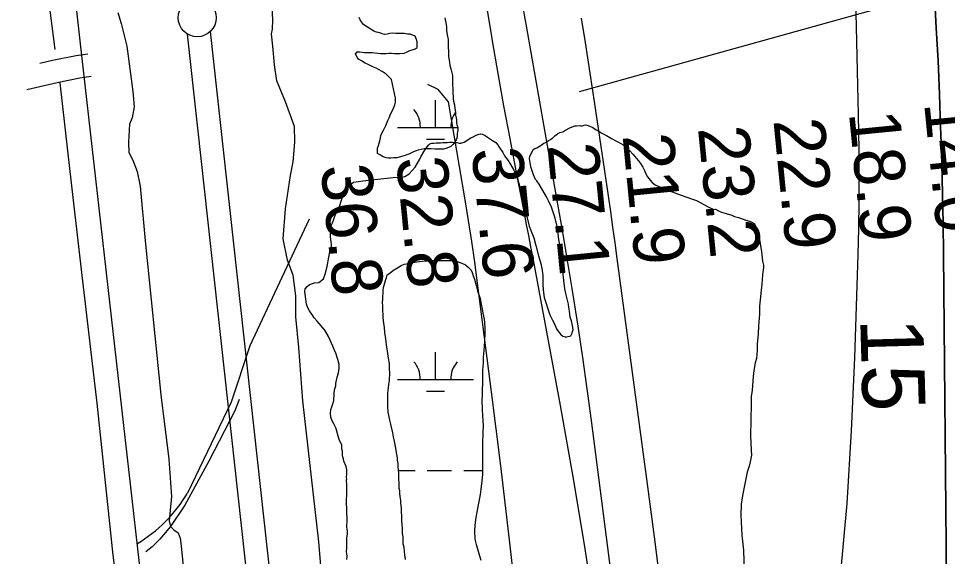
# Model space of a CAD drawing. Extents: x 3250478 to 3288318, y 788638 to 816472.
# Drawn here: x 3273448 to 3274673, y 802476 to 803186 of the extents above; entities that cross this region are included whole.
import ezdxf

# ---------------------------------------------------------------- set-up
doc = ezdxf.new("R2010")
doc.units = 0
for name, color, linetype in [('V-LEVE-TOET', 7, 'Continuous'), ('V-RIVR-RANG', 7, 'Continuous'), ('V-ROAD-CNTR', 7, 'Continuous'), ('V-SITE-VEGE', 7, 'Continuous'), ('V-SURV-LINE', 7, 'Continuous'), ('V-TOPO-DPTH', 7, 'Continuous'), ('V-TOPO-MAJR', 7, 'Continuous'), ('V-TOPO-MINR', 7, 'Continuous'), ('V-TOPO-MINR-IDEN', 7, 'Continuous'), ('V-TOPO-SHOR', 7, 'Continuous'), ('V-UTIL-LINE', 7, 'Continuous'), ('V-WETL-SWMP', 7, 'Continuous')]:
    doc.layers.add(name, color=color, linetype=linetype)

msp = doc.modelspace()

# ---------------------------------------------------------------- linework, layer by layer
at = {"layer": 'V-LEVE-TOET'}
for points in [[(3273858.2, 802328.6), (3273844.2, 802495), (3273823.3, 802681.1), (3273817.9, 802751.4), (3273813.8, 802792.1), (3273813.8, 802819.8), (3273810.6, 802846.9), (3273803.1, 802866.9), (3273797.1, 802895), (3273800.3, 802934.5), (3273807, 802978.4), (3273810.4, 802996.5), (3273811.9, 803011.4), (3273812.7, 803022.9), (3273812.3, 803043.4), (3273800.1, 803075.6), (3273789, 803103.3), (3273785.8, 803124.6), (3273783.6, 803149.1), (3273781.9, 803165.3), (3273783.2, 803171.7), (3273783.8, 803183.8), (3273782.7, 803200)], [(3273579.3, 803193.4), (3273583.6, 803179.1), (3273590.9, 803149.1), (3273599, 803089.4), (3273600.8, 803069.2), (3273598.2, 803054.5), (3273594.4, 803046.4), (3273593.3, 803022.5), (3273593.8, 803009.1), (3273599.1, 802998.6), (3273604.9, 802983.7), (3273608.5, 802964.3), (3273615.4, 802892.5), (3273635.7, 802689.2), (3273646.4, 802604.1), (3273650.1, 802555.1), (3273648.2, 802537.2), (3273646.9, 802522.7), (3273648.8, 802515.5), (3273652.9, 802511), (3273658.8, 802507.2), (3273661.4, 802500.1), (3273662.9, 802489.9), (3273666.1, 802453.9)]]:
    msp.add_lwpolyline(points, dxfattribs=at)
at = {"layer": 'V-ROAD-CNTR'}
for points in [[(3273379.5, 804483.8), (3273447.4, 803889.9), (3273529.1, 803156.1), (3273653, 802063.6), (3273749.3, 801185.9), (3273833.3, 800447.9), (3273925.1, 799664.3), (3273949.8, 799484.6)], [(3273476.2, 803126.8), (3273492.9, 803130.7), (3273524.1, 803136.9), (3273539.7, 803139.2)], [(3273459.4, 803092.1), (3273499.3, 803101.3), (3273529.3, 803107.3), (3273544.2, 803109.5)], [(3273831.4, 802920.9), (3273753.1, 802753.7), (3273728.5, 802679.6), (3273671.1, 802559.5)], [(3273739.3, 802683), (3273733.5, 802668), (3273699.2, 802601.8), (3273667.4, 802543.6), (3273648.8, 802515.5), (3273634.4, 802498.8), (3273624.6, 802488.6), (3273616, 802481.8)]]:
    msp.add_lwpolyline(points, dxfattribs=at)
msp.add_arc((3273504.8, 802658.6), 193.6, 300.9534, 329.2231, dxfattribs=at)
at = {"layer": 'V-SITE-VEGE'}
for points in [[(3274154.6, 802783.5), (3274157.9, 802776.1), (3274159.4, 802773.8), (3274162.9, 802769), (3274166.1, 802766.4), (3274169.3, 802765.6), (3274171.3, 802765.7), (3274176.8, 802767.2), (3274178.4, 802770.4), (3274179, 802772.7), (3274179.8, 802775), (3274178.8, 802780.7), (3274177.3, 802787), (3274175.8, 802791.6), (3274174.8, 802799.4), (3274174.2, 802802), (3274174.1, 802804.5), (3274173.5, 802808.9), (3274170.4, 802821.2), (3274168.8, 802829.2), (3274166.9, 802843.9), (3274165.8, 802856.8), (3274164.5, 802866.3), (3274162.5, 802883.2), (3274160.9, 802894.4), (3274158.6, 802911.3), (3274155.8, 802922.2), (3274151, 802936.8), (3274147.7, 802944.2), (3274144.4, 802950.5), (3274134.9, 802967.1), (3274131.7, 802971.3), (3274129.9, 802973.3), (3274127.5, 802979.3), (3274123.9, 802989.9), (3274122, 803001.1), (3274122.5, 803003.7), (3274127, 803013), (3274129.3, 803014.2), (3274131.6, 803015.1), (3274134.1, 803016.3), (3274137.6, 803018.6), (3274141, 803021), (3274143, 803022.2), (3274146.7, 803024.5), (3274149.8, 803026), (3274152.9, 803028.4), (3274155.5, 803031), (3274159.2, 803033.4), (3274162.3, 803035.1), (3274166, 803036.3), (3274168.9, 803038.1), (3274176, 803041.7), (3274182, 803044.1), (3274184, 803044.1), (3274187.5, 803044.5), (3274189.5, 803044.2), (3274191.8, 803044.2), (3274194.4, 803045.1), (3274196.4, 803045.2), (3274199.3, 803044.7), (3274202.5, 803043), (3274205.4, 803041.9), (3274210, 803038.8), (3274212.1, 803038), (3274216.7, 803034.9), (3274223.7, 803031.5), (3274230.1, 803027.3), (3274232.1, 803026.5), (3274235, 803024.8), (3274237, 803023.7), (3274239.4, 803022.6), (3274242.5, 803020.6), (3274246.3, 803018.7), (3274254.2, 803011), (3274258.3, 803006.8), (3274265.9, 802997.7), (3274268.3, 802994.6), (3274271.5, 802989.4), (3274273.9, 802985.2), (3274275.4, 802980.6), (3274277.8, 802976.6), (3274281.3, 802972.6), (3274284, 802969.2), (3274287.7, 802966.4), (3274297.3, 802961.7), (3274317.3, 802954.5), (3274335.8, 802947.6), (3274342.2, 802945.4), (3274357.6, 802937), (3274365.4, 802933.7), (3274367.4, 802934), (3274371.2, 802931.8), (3274375.2, 802930.1), (3274381.3, 802928.2), (3274388.8, 802926), (3274392.3, 802924.6), (3274397.5, 802923.3), (3274403.9, 802921.1), (3274407.3, 802919.7), (3274412, 802918.3)], [(3273838, 802790.7), (3273835.9, 802794.1), (3273831.8, 802799.8), (3273829.7, 802803.8), (3273828.2, 802808.7), (3273825.6, 802825.3), (3273826.1, 802828.8), (3273828.7, 802832.3), (3273831.8, 802834.9), (3273838.7, 802836.8), (3273844.1, 802837.4), (3273850.4, 802842.1), (3273852.6, 802848.2), (3273855.3, 802858.6), (3273857.4, 802871), (3273859.3, 802880.3), (3273860.1, 802883.2), (3273860.9, 802885.5), (3273860.9, 802887.5), (3273860.5, 802890.9), (3273859.8, 802897), (3273859.5, 802903.3), (3273859.7, 802907), (3273860.2, 802911.6), (3273861.3, 802914.3), (3273862.1, 802916.3), (3273864.3, 802922.4), (3273866.8, 802928.2), (3273869.1, 802931.9), (3273871.8, 802938.9), (3273875.7, 802950.2), (3273879.6, 802958), (3273882.4, 802962.1), (3273885.8, 802966.2), (3273887.7, 802968.2), (3273890, 802969.7), (3273896.6, 802970.7), (3273902.4, 802971.6), (3273913.6, 802972.7), (3273921.9, 802973.7), (3273942.3, 802976), (3273948.6, 802976.4), (3273954.4, 802976.5), (3273957.5, 802977.4), (3273963.5, 802980.7), (3273971.4, 802989.7), (3273977.6, 803000.2), (3273979, 803003.1), (3273983.4, 803010.6), (3273986, 803014.7), (3273989.4, 803018.8), (3273990.8, 803020.5), (3273993.3, 803021.4), (3273995.9, 803021.2), (3273998.8, 803021.5), (3274004.6, 803021.6), (3274008, 803022.3), (3274013.5, 803022.3), (3274016.6, 803022.7), (3274020.4, 803022.5), (3274023.8, 803021.9), (3274026.1, 803022), (3274029.3, 803021.2), (3274031.6, 803021.2), (3274035.9, 803022.7), (3274044.7, 803028.3), (3274047.6, 803029.5), (3274051.6, 803031.6), (3274054.4, 803032.8), (3274057.6, 803033.4), (3274059.9, 803032.9), (3274063.7, 803031.2), (3274066.9, 803029.3), (3274073.3, 803024.8), (3274077.6, 803021.9), (3274080.3, 803019.1), (3274082.1, 803016), (3274086.8, 803008.9), (3274089.2, 803004.6), (3274094.7, 802997.2), (3274096.8, 802993.8), (3274101.3, 802985.8), (3274104.5, 802979.5), (3274106.3, 802974.7), (3274108.8, 802964.9), (3274110.3, 802957.7), (3274113.1, 802947.4), (3274117.1, 802929.7), (3274121.7, 802911.6), (3274127.8, 802896.2), (3274130.5, 802886.1), (3274133.9, 802872.7), (3274137.2, 802862.4), (3274138.8, 802853.8), (3274139.5, 802846), (3274139.7, 802835.1), (3274140.1, 802827.6), (3274141.4, 802817.5), (3274149, 802794.6), (3274152.3, 802787.5), (3274154.6, 802783.5)], [(3274412, 802918.3), (3274415.2, 802917), (3274418.4, 802915), (3274420.1, 802912.2)], [(3274420.1, 802912.2), (3274422.8, 802906.4), (3274423.4, 802903.9), (3274424.1, 802900.1), (3274424.4, 802897), (3274425.3, 802894.1), (3274425.9, 802891.2), (3274427.9, 802878.3), (3274429.5, 802865.4), (3274430.5, 802860.2), (3274430.5, 802857.1), (3274429.5, 802847.9), (3274429.1, 802840.7), (3274428.3, 802835.5), (3274425.6, 802806.1), (3274425.2, 802795.7), (3274424, 802779.9), (3274423.6, 802769.5), (3274422.4, 802755.9), (3274422.2, 802747.6), (3274421.3, 802737.2), (3274419.9, 802731.4), (3274418.1, 802721.1), (3274417, 802713.3), (3274415.6, 802695.4), (3274414.6, 802686.8), (3274414.2, 802677.5), (3274413.7, 802634.9), (3274414.6, 802616), (3274414.7, 802609.6), (3274413.1, 802600.7), (3274411.8, 802595.2), (3274409.3, 802587.1), (3274402.9, 802556.5), (3274401.4, 802544.7), (3274401, 802530.3), (3274402.1, 802503.8), (3274404.1, 802484), (3274405.4, 802455)], [(3273881.2, 802471.7), (3273881.7, 802476.5), (3273881.2, 802480), (3273880.8, 802482.6), (3273881.2, 802487), (3273881.2, 802491), (3273881.2, 802496.7), (3273881.2, 802500.6), (3273882.1, 802505.5), (3273882.1, 802509.9), (3273881.6, 802512.1), (3273881.6, 802512.5), (3273881.2, 802514.3), (3273881.2, 802516.4), (3273881.6, 802522.6), (3273881.6, 802527), (3273881.6, 802529.2), (3273881.2, 802531.4), (3273881.2, 802535.3), (3273881.2, 802538), (3273881.2, 802541), (3273880.7, 802544.1), (3273880.7, 802547.6), (3273880.7, 802552), (3273881.1, 802555.5), (3273881.1, 802560.4), (3273881.1, 802562.6), (3273881.1, 802564.8), (3273881.1, 802566.9), (3273881.1, 802569.6), (3273881.1, 802571.8), (3273880.7, 802575.3), (3273880.7, 802577.5), (3273881.1, 802577.9), (3273880.7, 802580.6), (3273881.1, 802585), (3273881.1, 802587.2), (3273881.1, 802588), (3273881.1, 802590.2), (3273880.7, 802592.4), (3273880.2, 802594.6), (3273877.1, 802601.6), (3273876.7, 802604.7), (3273875.8, 802606.9), (3273875.4, 802610), (3273875.4, 802614.8), (3273874.5, 802617.4), (3273874.7, 802621), (3273874.4, 802623), (3273871.4, 802629), (3273869.6, 802634.7), (3273867.7, 802643), (3273866.8, 802645.6), (3273863.9, 802650.7), (3273861.8, 802654.7), (3273860.3, 802659.9), (3273859.6, 802664.5), (3273860.1, 802669.9), (3273861.2, 802673.4), (3273862.9, 802677.2), (3273863.9, 802681.5), (3273864.4, 802690.1), (3273865.1, 802695.9), (3273866.5, 802701.1), (3273866.7, 802704), (3273868.3, 802712.4), (3273870, 802718.2), (3273871.3, 802724.5), (3273870.9, 802729.1), (3273869.4, 802735.7), (3273866.7, 802744), (3273864.3, 802749.1), (3273862.8, 802753.4), (3273860.4, 802758.3), (3273857.1, 802766), (3273852.1, 802774.5), (3273842.1, 802786.2), (3273838, 802790.7)]]:
    msp.add_lwpolyline(points, dxfattribs=at)
at = {"layer": 'V-SURV-LINE'}
for points in [[(3274095.2, 799303.4), (3273671.2, 803165.1)], [(3273701, 803168.4), (3274125, 799306.7)]]:
    msp.add_lwpolyline(points, dxfattribs=at)
msp.add_circle((3273683.9, 803186.6), 25, dxfattribs=at)
at = {"layer": 'V-TOPO-DPTH'}
msp.add_lwpolyline([(3274644.8, 801941.5), (3274650.4, 801998.9), (3274655.7, 802056.3), (3274661.2, 802118.2), (3274664, 802153.6), (3274666.4, 802188.9), (3274668.2, 802224.3), (3274669.6, 802259.8), (3274670, 802273.4), (3274671, 802315.6), (3274671.7, 802357.8), (3274671.9, 802400.1), (3274671.8, 802442.4), (3274667.9, 802875), (3274667.4, 802914.7), (3274666.7, 802954.4), (3274665.7, 802994.1), (3274664.5, 803033.8), (3274664.2, 803042.1), (3274662.6, 803085.9), (3274660.8, 803129.8), (3274658.6, 803173.6), (3274656.3, 803217.4)], dxfattribs=at)
at = {"layer": 'V-TOPO-MAJR'}
for points in [[(3274044.5, 803609), (3274045.3, 803604), (3274060.5, 803510.2), (3274071.3, 803444.6), (3274082.3, 803379), (3274093.5, 803313.4), (3274104.9, 803247.9), (3274118.1, 803173.3)], [(3274118.1, 803173.3), (3274152.5, 802977.9), (3274159, 802940.8), (3274165.4, 802903.7), (3274171.6, 802866.6), (3274177.8, 802829.5), (3274179.2, 802821.1), (3274185.7, 802779.8), (3274192, 802738.4), (3274197.9, 802696.9), (3274203.4, 802655.4), (3274262.5, 802197.1), (3274266.7, 802162.2), (3274270.7, 802127.3), (3274274.1, 802092.4), (3274277.3, 802057.4), (3274318.4, 801562.1)]]:
    msp.add_lwpolyline(points, dxfattribs=at)
at = {"layer": 'V-TOPO-MINR'}
for points in [[(3274003.5, 803569), (3274006.4, 803551.2), (3274071.5, 803165)], [(3274551.7, 803232), (3274553.1, 803174.3), (3274554.3, 803116.5), (3274555.4, 803058.8), (3274556.2, 803012.3), (3274556.5, 802977.8), (3274556.5, 802943.3), (3274556, 802908.8), (3274555.2, 802874.4), (3274550.8, 802737.9), (3274546.5, 802641.7), (3274540.5, 802545.6), (3274531.9, 802449.7), (3274521.6, 802354), (3274498.5, 802162.7), (3274473.4, 802036.3), (3274462.6, 801973), (3274454.3, 801909.3)], [(3274656.3, 803217.4), (3274658.6, 803173.6), (3274660.8, 803129.8), (3274662.6, 803085.9), (3274664.2, 803042.1), (3274664.5, 803033.8), (3274665.7, 802994.1), (3274666.7, 802954.4), (3274667.4, 802914.7), (3274667.9, 802875), (3274671.8, 802442.4), (3274671.9, 802400.1), (3274671.7, 802357.8), (3274671, 802315.6), (3274670, 802273.4), (3274669.6, 802259.8), (3274668.2, 802224.3), (3274666.4, 802188.9), (3274664, 802153.6), (3274661.2, 802118.2), (3274655.7, 802056.3), (3274650.4, 801998.9), (3274644.8, 801941.5)], [(3274190.3, 803186.2), (3274195.5, 803154.2), (3274207.9, 803073), (3274225.7, 802951.7), (3274228.7, 802931.1), (3274231.6, 802910.4), (3274234.5, 802889.7), (3274237.3, 802869.1), (3274277, 802574.8), (3274286.6, 802501.8), (3274295.8, 802428.8), (3274304.5, 802355.8), (3274312.9, 802282.6), (3274326, 802164.8), (3274327.5, 802150.6), (3274328.9, 802136.3), (3274330.2, 802122.1), (3274331.4, 802107.9), (3274338.5, 802019.1), (3274343.1, 801960.5), (3274347.4, 801901.9)], [(3274071.5, 803165), (3274073, 803156.1), (3274080.4, 803113.2), (3274088, 803070.3), (3274096, 803027.5), (3274104.1, 802984.7), (3274115, 802928.9), (3274117.9, 802914), (3274120.7, 802899.2), (3274123.5, 802884.4), (3274126.3, 802869.5), (3274162.4, 802675.1), (3274178.8, 802583.6), (3274194.2, 802491.9), (3274208.3, 802400), (3274221.6, 802307.9), (3274240.6, 802168.3), (3274243.4, 802145.9), (3274246, 802123.5), (3274248.2, 802101), (3274250.2, 802078.6), (3274264, 801899.8)], [(3274151.6, 801907.3), (3274146.7, 801973.7), (3274139.4, 802072.6), (3274138, 802089.6), (3274136.6, 802106.5), (3274135.1, 802123.4), (3274133.4, 802140.3), (3274116.9, 802302.3), (3274106.6, 802400.1), (3274095.7, 802497.9), (3274084.1, 802595.6), (3274071.9, 802693.2), (3274053.5, 802836.7), (3274049.8, 802864.2), (3274045.9, 802891.6), (3274041.7, 802919.1), (3274037.2, 802946.4), (3274015.4, 803075.8), (3274001.5, 803091.9), (3273987.8, 803098.7), (3273987.8, 803098.6)]]:
    msp.add_lwpolyline(points, dxfattribs=at)
at = {"layer": 'V-TOPO-SHOR'}
msp.add_line((3273487.8, 803210), (3273496, 803144.8), dxfattribs=at)
msp.add_lwpolyline([(3273502.8, 803100.8), (3273515.9, 802983.9), (3273532.7, 802839), (3273551.5, 802678.1), (3273572.8, 802477.6), (3273596.3, 802290.6), (3273620.3, 802119.6), (3273638.7, 801956.7)], dxfattribs=at)
at = {"layer": 'V-UTIL-LINE'}
msp.add_line((3277299, 803955.2), (3274187.8, 803089.1), dxfattribs=at)
at = {"layer": 'V-WETL-SWMP'}
for p, q in [((3273998.2, 803042), (3273998.2, 803078)), ((3273948.2, 803042.1), (3274027.5, 803042)), ((3273986.2, 803026.6), (3274010.2, 803026.6)), ((3273998.1, 802709.4), (3273998.2, 802745.4)), ((3273948.2, 802709.4), (3274048.1, 802709.3)), ((3273986.1, 802693.9), (3274010.1, 802693.9)), ((3273949.5, 802589.3), (3273971.3, 802589.3)), ((3273987.3, 802589.3), (3274019.3, 802589.3)), ((3274035.3, 802589.3), (3274060.2, 802589.3))]:
    msp.add_line(p, q, dxfattribs=at)
for points in [[(3273945.4, 803075.1), (3273945.4, 803080.4), (3273940.1, 803105.4), (3273937.9, 803107.6), (3273935.7, 803109.8), (3273933.1, 803112.4), (3273930.4, 803114.2), (3273927.8, 803115.9), (3273923, 803118.6), (3273919.9, 803120.3), (3273915.5, 803122.1), (3273910.2, 803124.7), (3273904.5, 803127.3), (3273901.4, 803129.5), (3273896.6, 803132.1), (3273894.9, 803134.8), (3273892.7, 803138.7), (3273894.8, 803141.8), (3273898.4, 803141.8), (3273901.4, 803141.4), (3273904.5, 803140.9), (3273909.3, 803140.9), (3273914.6, 803140.9), (3273918.1, 803140.5), (3273922.1, 803140.1), (3273925.6, 803139.6), (3273929.5, 803139.6), (3273933.1, 803139.6), (3273936.6, 803140.1), (3273940.1, 803140.1), (3273944, 803139.7), (3273948, 803139.7), (3273951.1, 803139.7), (3273956.8, 803140.1), (3273960.7, 803141.9), (3273964.2, 803143.6), (3273967.3, 803144.5), (3273971.3, 803145.8), (3273973.9, 803147.6), (3273973.9, 803151.1), (3273973.9, 803155.1), (3273973, 803158.1), (3273971.2, 803162.5), (3273968.2, 803163.8), (3273964.6, 803165.1), (3273961.1, 803165.1), (3273956.7, 803166), (3273953.2, 803166), (3273949.3, 803166), (3273945.8, 803166), (3273940.9, 803166.4), (3273937.9, 803166), (3273934.3, 803165.1), (3273930.8, 803164.7), (3273927.8, 803165.5), (3273924.7, 803166.9), (3273920.3, 803167.7), (3273916.8, 803169.1), (3273913.3, 803171.2), (3273910.6, 803173), (3273906.2, 803175.6), (3273903.2, 803177.8), (3273900.5, 803181.3), (3273898.8, 803184), (3273897.4, 803187)], [(3274010.3, 803186.7), (3274012.1, 803177.9), (3274012.5, 803174.4), (3274012.5, 803170), (3274013.4, 803164.3), (3274014.7, 803158.2), (3274014.7, 803153.8), (3274014.7, 803149.4), (3274015.2, 803141), (3274015.2, 803136.2), (3274015.6, 803133.1), (3274016.5, 803128.3), (3274016.9, 803123.5), (3274018.3, 803119.1), (3274019.6, 803113.8), (3274020.5, 803110.7), (3274020.5, 803106.4)], [(3274020.5, 803106.4), (3274020.5, 803103.3), (3274020.5, 803098), (3274020.9, 803092.7), (3274020.9, 803089.7), (3274020.9, 803086.6), (3274021.4, 803082.6), (3274021.4, 803079.6), (3274021.8, 803076.5), (3274023.1, 803071.7), (3274023.6, 803066.8), (3274024.5, 803062), (3274024.5, 803058.1), (3274025.4, 803054.5), (3274025.8, 803051.5), (3274025.8, 803048.4), (3274026.2, 803045.3), (3274027.6, 803041.8), (3274027.6, 803038.3), (3274026.7, 803033.9), (3274026.7, 803029.5), (3274025.8, 803026.4), (3274023.2, 803022), (3274021, 803019.4), (3274018.4, 803016.8), (3274015.3, 803015.4), (3274011.8, 803014.1), (3274008.7, 803013.2), (3274004.8, 803013.2), (3274001.7, 803013.2), (3273997.7, 803013.2), (3273992.5, 803013.7), (3273988.5, 803013.7), (3273983.2, 803013.7), (3273979.3, 803012.8), (3273975.3, 803011.9), (3273971.4, 803010.6), (3273968.3, 803009.3), (3273963, 803006.6), (3273957.8, 803004.9), (3273952.1, 803003.1), (3273947.2, 803001.8), (3273943.3, 803001.8), (3273939.3, 803001.3), (3273936.3, 803001.3), (3273933.2, 803001.8), (3273929.2, 803003.1), (3273925.7, 803005.3), (3273921.8, 803007.5), (3273921.8, 803010.5), (3273921.8, 803014.5), (3273923.1, 803018), (3273924.8, 803024.1), (3273925.7, 803028.1), (3273926.1, 803031.2), (3273927.4, 803034.2), (3273929.6, 803038.2), (3273932.7, 803044.4), (3273935.3, 803050.9), (3273937.1, 803054.5), (3273939.3, 803060.2), (3273941.5, 803064.1), (3273942.8, 803067.2), (3273944.5, 803071.6), (3273945.4, 803075.1)], [(3273950.4, 802565.6), (3273950.4, 802570.9), (3273950.4, 802573.9), (3273949.9, 802577), (3273949.9, 802580.1), (3273949.9, 802586.2), (3273949.5, 802589.8), (3273949, 802594.6), (3273949, 802598.5), (3273948.2, 802602.9), (3273948.2, 802606), (3273947.3, 802610.4), (3273945.9, 802618.7), (3273944.2, 802628), (3273942.9, 802633.7), (3273942, 802638.9), (3273940.2, 802646.4), (3273939.3, 802650.3), (3273938.4, 802653.9), (3273937.6, 802657.4), (3273936.7, 802662.2), (3273935.8, 802666.1), (3273935.4, 802673.2), (3273935.4, 802678.4), (3273935.3, 802685.9), (3273935.3, 802691.2), (3273936.2, 802698.2), (3273936.6, 802702.6), (3273937.5, 802707.9), (3273937.5, 802710.9), (3273938, 802716.2), (3273937.5, 802725), (3273937.5, 802730.3), (3273936.2, 802737.7), (3273935.7, 802740.8), (3273934.8, 802746.9), (3273933.5, 802755.3), (3273933.1, 802759.7), (3273932.2, 802766.3), (3273931.3, 802771.1), (3273930.9, 802778.6), (3273930, 802783.4), (3273929.1, 802791.3), (3273929.1, 802795.2), (3273928.6, 802800.5), (3273928.6, 802806.2), (3273928.2, 802811.5), (3273928.6, 802814.6), (3273928.6, 802818.1), (3273929.1, 802824.2), (3273929.1, 802827.3), (3273929.5, 802830.8), (3273930.4, 802833.9), (3273931.2, 802837), (3273932.1, 802840), (3273933.4, 802844), (3273934.3, 802847.5), (3273937.8, 802849.7), (3273941.3, 802852.8), (3273947, 802856.3), (3273952.7, 802859.8), (3273956.7, 802861.6), (3273962.4, 802862.5), (3273968.5, 802863.8), (3273973.4, 802864.7), (3273980.4, 802865.6), (3273983.9, 802866), (3273987, 802866), (3273992.3, 802866.4), (3273996.6, 802866.5), (3274000.6, 802866.5), (3274004.1, 802866.5), (3274008.1, 802866.5), (3274012, 802866.5), (3274017.3, 802866.5), (3274020.8, 802866.5), (3274024.8, 802866), (3274029.1, 802864.3), (3274032.7, 802863), (3274037.5, 802860.8), (3274041, 802857.7), (3274045, 802853.8), (3274046.3, 802850.7), (3274048, 802846.3), (3274049.4, 802841.9), (3274051.6, 802833.6), (3274053.3, 802826.5), (3274056.9, 802816.4), (3274058.2, 802809), (3274059.5, 802802.8), (3274060.4, 802797.1), (3274062.2, 802789.2), (3274062.6, 802784.4), (3274063, 802776.5), (3274063.1, 802770.3), (3274062.6, 802760.2), (3274062.2, 802753.2), (3274061.3, 802742.7), (3274060.9, 802739.2), (3274060.9, 802731.7), (3274060, 802721.2)], [(3274060, 802721.2), (3274060, 802714.6), (3274060, 802704), (3274059.6, 802696.6), (3274059.6, 802689.1), (3274059.2, 802681.6), (3274059.6, 802670.2), (3274060.1, 802661.4), (3274061, 802648.3), (3274060.5, 802639.5), (3274060.1, 802625.4), (3274060.1, 802617.5), (3274060.1, 802604.3), (3274060.1, 802596), (3274060.2, 802584.2), (3274059.3, 802575.8), (3274058, 802564.8), (3274057.1, 802557.8), (3274055.8, 802550.8), (3274054.5, 802544.2), (3274052.7, 802534.5), (3274051.4, 802527.5), (3274050.1, 802517), (3274049.7, 802509.5), (3274050.1, 802498.9), (3274051.9, 802491.9), (3274053.7, 802485.8), (3274056.3, 802476.6), (3274058.1, 802470.9)], [(3273958.4, 802472.1), (3273957.9, 802478.2), (3273957.1, 802482.6), (3273956.6, 802487.9), (3273955.7, 802492.7), (3273955.3, 802501.9), (3273954.8, 802506.3), (3273954.4, 802513.3), (3273954, 802518.2), (3273953.9, 802523), (3273953.9, 802528.3), (3273953.5, 802535.7), (3273953.1, 802540.1), (3273952.6, 802546.3), (3273952.2, 802549.8), (3273951.7, 802555.1), (3273951.3, 802559), (3273951.3, 802562.5), (3273950.4, 802565.6)]]:
    msp.add_lwpolyline(points, dxfattribs=at)
for centre, start, end in [((3273943, 803042.5), 359.2115, 40.7552), ((3274053.5, 803042.5), 145.585, 180.7552), ((3273942.9, 802709.9), 359.2115, 40.7552), ((3274053.4, 802709.8), 139.2115, 180.7552)]:
    msp.add_arc(centre, 35.2, start, end, dxfattribs=at)

# ---------------------------------------------------------------- texts
at = {"layer": 'V-RIVR-RANG'}
for s, p in [('14.0', (3274642.4, 803074.2)), ('18.9', (3274543.2, 803061.5)), ('23.2', (3274344.2, 803041.2)), ('22.9', (3274443.7, 803051.5)), ('21.9', (3274244.7, 803031.4)), ('27.1', (3274145.5, 803018.7)), ('37.6', (3274045.6, 803012.9)), ('36.8', (3273846.7, 802990.9)), ('32.8', (3273946.2, 803001))]:
    msp.add_text(s, height=67, rotation=275.6283, dxfattribs=at).set_placement(p)
at = {"layer": 'V-TOPO-MINR-IDEN'}
msp.add_text('15', height=83, rotation=271.6009, dxfattribs=at).set_placement((3274558.2, 802789.7))

doc.saveas('drawing.dxf')
